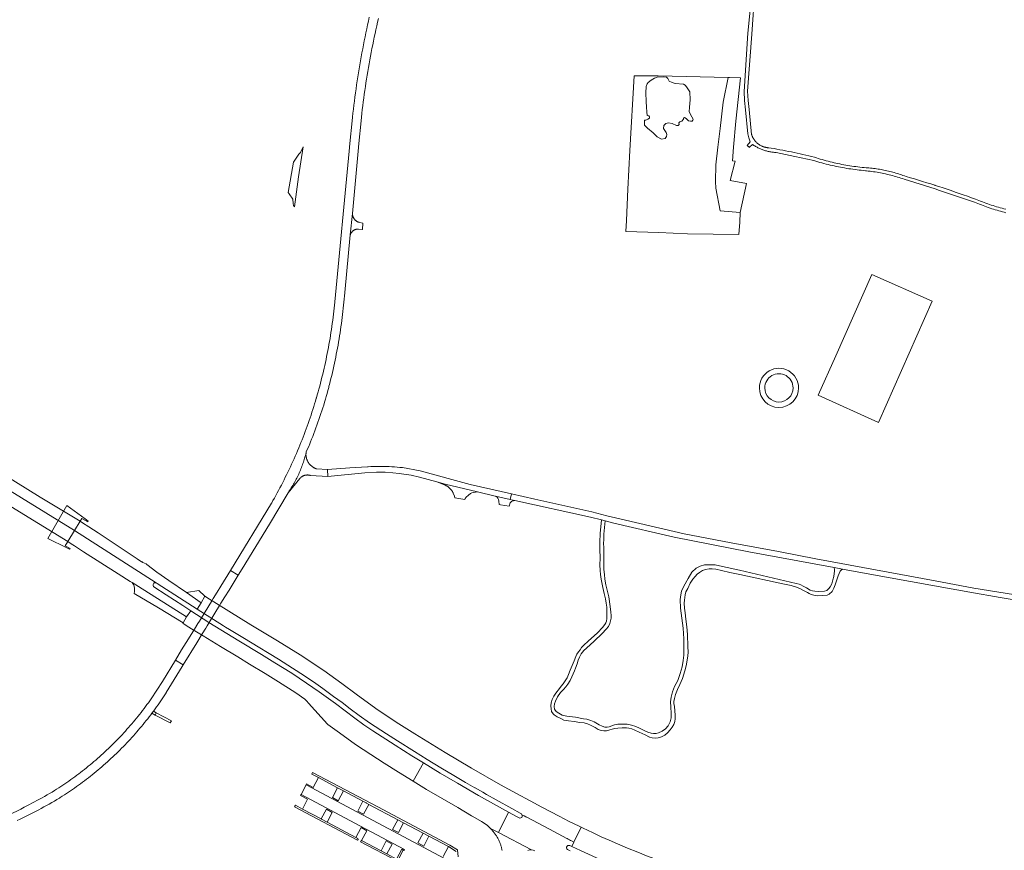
# Model space of a CAD drawing. Extents: x 152825 to 164088, y 457113 to 463005.
# Tile 307 of 364: x 156585 to 157031, y 461681 to 462058. Entities that reach past the tile are written whole.
import ezdxf

# ---------------------------------------------------------------- set-up
doc = ezdxf.new("R2010")
doc.units = 0
doc.header["$LTSCALE"] = 0.5
for name, color, linetype, lineweight in [('B-PV-VH-GESLOTENVERHARDING_ASFALT-GV', 251, 'CONTINUOUS', 18), ('B-PV-VH-ONVERHARD_ZAND-GV', 251, 'CONTINUOUS', 18), ('B-PV-VH-OPENVERHARDING-GV', 251, 'CONTINUOUS', 18), ('B-PV-VH-OPENVERHARDING_BETONSTRAATSTEEN-GV', 251, 'CONTINUOUS', 18)]:
    doc.layers.add(name, color=color, linetype=linetype, lineweight=lineweight)

msp = doc.modelspace()

# ---------------------------------------------------------------- linework, layer by layer
at = {"layer": 'B-PV-VH-GESLOTENVERHARDING_ASFALT-GV', "flags": 128}
for points in [[(156743.5, 462059.014), (156743.099, 462057.216), (156742.705, 462055.417), (156742.32, 462053.615), (156741.942, 462051.813), (156741.572, 462050.008), (156741.21, 462048.202), (156740.856, 462046.394), (156740.51, 462044.585), (156740.171, 462042.775), (156739.841, 462040.962), (156739.518, 462039.149), (156739.203, 462037.334), (156738.896, 462035.518), (156738.597, 462033.7), (156738.306, 462031.881), (156738.023, 462030.061), (156737.747, 462028.24), (156737.48, 462026.418), (156737.22, 462024.594), (156736.969, 462022.769), (156736.725, 462020.943), (156736.49, 462019.117), (156736.262, 462017.289), (156736.042, 462015.46), (156735.83, 462013.63), (156735.818, 462013.505), (156734.55, 462000.125), (156734.538, 462000), (156734.526, 461999.874), (156734.371, 461998.237), (156727.892, 461929.896), (156727.872, 461929.771), (156727.733, 461928.396), (156727.587, 461927.022), (156727.433, 461925.649), (156727.27, 461924.276), (156727.1, 461922.905), (156726.921, 461921.535), (156726.735, 461920.165), (156726.541, 461918.797), (156726.339, 461917.43), (156726.129, 461916.064), (156725.911, 461914.7), (156725.685, 461913.336), (156725.452, 461911.974), (156725.21, 461910.614), (156724.961, 461909.255), (156724.703, 461907.897), (156724.438, 461906.541), (156724.165, 461905.186), (156723.885, 461903.833), (156723.596, 461902.482), (156723.299, 461901.132), (156722.995, 461899.784), (156722.683, 461898.438), (156722.363, 461897.093), (156722.036, 461895.751), (156721.7, 461894.41), (156721.357, 461893.072), (156721.006, 461891.735), (156720.648, 461890.4), (156720.281, 461889.068), (156719.907, 461887.738), (156719.525, 461886.41), (156719.471, 461886.223), (156719.092, 461884.949), (156718.705, 461883.677), (156718.311, 461882.407), (156717.909, 461881.14), (156717.5, 461879.875), (156717.082, 461878.613), (156716.658, 461877.353), (156716.225, 461876.096), (156715.786, 461874.841), (156715.338, 461873.589), (156714.883, 461872.34), (156714.421, 461871.093), (156713.951, 461869.85), (156713.473, 461868.609), (156712.988, 461867.371), (156712.496, 461866.136), (156711.997, 461864.904), (156711.489, 461863.675), (156710.975, 461862.449), (156710.453, 461861.227), (156709.924, 461860.007), (156709.387, 461858.791), (156708.843, 461857.577), (156708.292, 461856.367), (156707.734, 461855.161), (156707.168, 461853.958), (156706.595, 461852.758), (156706.015, 461851.562), (156705.428, 461850.369), (156704.833, 461849.18), (156704.231, 461847.995), (156703.623, 461846.813), (156703.007, 461845.634), (156702.384, 461844.46), (156701.754, 461843.289), (156701.117, 461842.122), (156700.473, 461840.959), (156699.822, 461839.8), (156699.261, 461838.814), (156699.134, 461838.605), (156680.517, 461808.135), (156684.043, 461805.975), (156685.793, 461808.83), (156698.2, 461829.08), (156706.66, 461843.39), (156707.029, 461843.92), (156707.392, 461844.455), (156707.748, 461844.995), (156708.097, 461845.539), (156708.44, 461846.087), (156708.775, 461846.639), (156709.104, 461847.196), (156709.426, 461847.756), (156709.741, 461848.32), (156710.049, 461848.889), (156710.35, 461849.461), (156710.644, 461850.036), (156710.93, 461850.616), (156711.21, 461851.198), (156711.482, 461851.784), (156711.747, 461852.374), (156712.004, 461852.967), (156712.255, 461853.563), (156712.497, 461854.162), (156712.733, 461854.764), (156712.961, 461855.368), (156713.181, 461855.976), (156713.394, 461856.586), (156713.6, 461857.199), (156713.797, 461857.814), (156713.988, 461858.432), (156714.17, 461859.052), (156714.345, 461859.674), (156714.512, 461860.299), (156714.671, 461860.925), (156714.823, 461861.553), (156714.893, 461861.858), (156714.901, 461861.905), (156714.91, 461861.955), (156716.19, 461864.82), (156716.313, 461865.122), (156716.826, 461866.391), (156717.331, 461867.664), (156717.829, 461868.939), (156718.32, 461870.217), (156718.803, 461871.498), (156719.278, 461872.781), (156719.746, 461874.068), (156720.206, 461875.357), (156720.659, 461876.649), (156721.104, 461877.943), (156721.542, 461879.24), (156721.972, 461880.54), (156722.395, 461881.842), (156722.81, 461883.146), (156723.217, 461884.453), (156723.587, 461885.728), (156723.971, 461887.078), (156724.347, 461888.43), (156724.715, 461889.784), (156725.076, 461891.14), (156725.208, 461891.647), (156725.429, 461892.498), (156725.774, 461893.858), (156726.111, 461895.22), (156726.441, 461896.585), (156726.763, 461897.951), (156727.077, 461899.318), (156727.383, 461900.688), (156727.681, 461902.059), (156727.972, 461903.432), (156728.255, 461904.806), (156728.53, 461906.183), (156728.797, 461907.56), (156729.056, 461908.94), (156729.307, 461910.32), (156729.551, 461911.702), (156729.786, 461913.086), (156730.014, 461914.47), (156730.234, 461915.856), (156730.446, 461917.244), (156730.65, 461918.632), (156730.846, 461920.022), (156731.034, 461921.412), (156731.214, 461922.804), (156731.387, 461924.197), (156731.551, 461925.59), (156731.707, 461926.985), (156731.856, 461928.38), (156731.996, 461929.777), (156732.129, 461931.174), (156732.253, 461932.571), (156732.37, 461933.97), (156732.382, 461934.095), (156734.88, 461960.22), (156735.83, 461969.99), (156738.633, 461999.874), (156738.645, 462000), (156738.657, 462000.125), (156739.908, 462013.465), (156739.92, 462013.59), (156740.119, 462015.328), (156740.326, 462017.065), (156740.54, 462018.802), (156740.763, 462020.537), (156740.994, 462022.271), (156741.232, 462024.004), (156741.479, 462025.736), (156741.733, 462027.467), (156741.995, 462029.197), (156742.266, 462030.925), (156742.544, 462032.652), (156742.83, 462034.378), (156743.124, 462036.103), (156743.425, 462037.826), (156743.735, 462039.548), (156744.052, 462041.269), (156744.378, 462042.988), (156744.711, 462044.705), (156745.052, 462046.421), (156745.401, 462048.135), (156745.758, 462049.848), (156746.122, 462051.559), (156746.495, 462053.268), (156746.875, 462054.976), (156747.263, 462056.682), (156747.659, 462058.386)], [(157039.304, 461796.659), (157017.553, 461800.144), (157000, 461803.508), (156945.915, 461813.479), (156928.954, 461816.736), (156907.59, 461820.688), (156886.225, 461824.824), (156866.069, 461829.45), (156851.141, 461832.904), (156844.375, 461834.684), (156818.459, 461840.506), (156807.988, 461842.863), (156807.413, 461840.309), (156808.43, 461840.083), (156808.55, 461840.056), (156808.68, 461840.037), (156809.411, 461839.876), (156843.822, 461832.28), (156848.69, 461831.056), (156850.355, 461830.637), (156854.407, 461829.618), (156881.739, 461823.265), (156915.527, 461816.578), (156945.211, 461811.154), (156954.156, 461809.483), (156957.918, 461808.781), (156968.787, 461806.75), (156999.753, 461801.125), (157015.668, 461798.281), (157029.511, 461795.918), (157040.297, 461794.115)], [(156583.94, 461694.798), (156585.163, 461695.382), (156586.383, 461695.973), (156587.599, 461696.571), (156588.811, 461697.176), (156590.02, 461697.788), (156591.226, 461698.408), (156592.427, 461699.035), (156593.625, 461699.668), (156594.819, 461700.309), (156596.01, 461700.957), (156597.196, 461701.612), (156598.379, 461702.273), (156599.558, 461702.942), (156600.733, 461703.618), (156601.903, 461704.301), (156603.07, 461704.99), (156603.382, 461705.186), (156604.326, 461705.785), (156605.266, 461706.392), (156606.201, 461707.005), (156607.132, 461707.624), (156608.058, 461708.25), (156608.98, 461708.883), (156609.897, 461709.522), (156610.81, 461710.168), (156611.718, 461710.821), (156612.621, 461711.48), (156613.52, 461712.145), (156614.414, 461712.817), (156615.303, 461713.495), (156616.187, 461714.179), (156617.066, 461714.87), (156617.941, 461715.567), (156618.81, 461716.271), (156619.674, 461716.98), (156620.533, 461717.696), (156621.387, 461718.418), (156622.236, 461719.145), (156623.08, 461719.879), (156623.918, 461720.619), (156624.751, 461721.365), (156625.579, 461722.117), (156626.401, 461722.875), (156627.218, 461723.639), (156628.029, 461724.408), (156628.835, 461725.183), (156629.635, 461725.964), (156630.429, 461726.751), (156631.218, 461727.543), (156632.002, 461728.341), (156632.779, 461729.145), (156633.551, 461729.954), (156634.317, 461730.769), (156635.077, 461731.589), (156635.831, 461732.414), (156636.579, 461733.245), (156637.322, 461734.082), (156638.058, 461734.923), (156638.788, 461735.77), (156639.513, 461736.622), (156640.231, 461737.479), (156640.943, 461738.341), (156641.648, 461739.208), (156642.348, 461740.081), (156643.041, 461740.958), (156643.728, 461741.84), (156644.409, 461742.727), (156644.907, 461743.386), (156645.083, 461743.619), (156645.606, 461744.322), (156645.751, 461744.516), (156646.412, 461745.418), (156647.067, 461746.324), (156647.716, 461747.235), (156648.358, 461748.15), (156648.993, 461749.07), (156649.622, 461749.995), (156650.55, 461751.274), (156651.36, 461752.63), (156651.437, 461752.755), (156658.657, 461764.54), (156659.168, 461765.374), (156655.691, 461767.504), (156649.747, 461757.776), (156647.251, 461753.85), (156644.634, 461750.003), (156643.996, 461749.101), (156643.351, 461748.203), (156642.699, 461747.31), (156642.041, 461746.422), (156641.377, 461745.538), (156640.706, 461744.66), (156640.029, 461743.786), (156639.346, 461742.917), (156638.656, 461742.053), (156637.96, 461741.195), (156637.258, 461740.341), (156636.55, 461739.492), (156635.836, 461738.649), (156635.116, 461737.81), (156634.389, 461736.977), (156633.657, 461736.15), (156632.918, 461735.327), (156632.174, 461734.51), (156631.424, 461733.698), (156630.668, 461732.892), (156629.906, 461732.091), (156629.138, 461731.296), (156628.365, 461730.506), (156627.585, 461729.722), (156626.801, 461728.944), (156626.01, 461728.171), (156625.214, 461727.404), (156624.413, 461726.643), (156623.606, 461725.888), (156622.793, 461725.138), (156621.975, 461724.395), (156621.152, 461723.657), (156620.324, 461722.925), (156619.49, 461722.2), (156618.651, 461721.48), (156617.807, 461720.767), (156616.957, 461720.059), (156616.103, 461719.358), (156615.244, 461718.663), (156614.379, 461717.974), (156613.51, 461717.292), (156612.635, 461716.616), (156611.756, 461715.946), (156610.872, 461715.282), (156609.983, 461714.625), (156609.089, 461713.975), (156608.191, 461713.331), (156607.288, 461712.693), (156606.381, 461712.062), (156605.469, 461711.438), (156604.552, 461710.82), (156603.631, 461710.209), (156602.706, 461709.604), (156601.776, 461709.006), (156600.842, 461708.415), (156600.784, 461708.379), (156599.663, 461707.711), (156598.539, 461707.051), (156597.41, 461706.397), (156596.277, 461705.75), (156595.141, 461705.11), (156594, 461704.477), (156592.856, 461703.85), (156591.707, 461703.232), (156590.556, 461702.62), (156589.4, 461702.015), (156588.24, 461701.417), (156587.077, 461700.826), (156585.561, 461700.003), (156580.186, 461697.441)], [(156834.563, 461681.052), (156833.389, 461681.613), (156833.062, 461681.91), (156832.892, 461682.318), (156832.91, 461682.76), (156833.113, 461683.152), (156833.463, 461683.422), (156833.894, 461683.518), (156834.326, 461683.423), (156835.28, 461682.983), (156835.284, 461682.99), (156836.27, 461684.98), (156834.832, 461685.74), (156834.71, 461685.805), (156834.308, 461686.017), (156833.955, 461686.204), (156833.677, 461686.35), (156833.229, 461686.587), (156832.989, 461686.714), (156825.186, 461690.838), (156814.952, 461696.248), (156814.826, 461696.314), (156814.457, 461696.509), (156813.681, 461696.919), (156813.466, 461697.033), (156812.711, 461697.432), (156812.85, 461697.015), (156812.802, 461696.578), (156812.575, 461696.201), (156812.211, 461695.953), (156811.777, 461695.881), (156811.353, 461695.996), (156810.461, 461696.498), (156806.588, 461698.597), (156802.083, 461689.296), (156816.981, 461681.5), (156817.781, 461681.345), (156818.515, 461680.988)], [(156815.397, 461681.175), (156816.168, 461681.442), (156816.981, 461681.5), (156802.083, 461689.296), (156798.374, 461691.237), (156799.159, 461690.37), (156799.324, 461690.155), (156799.752, 461689.643), (156799.99, 461689.354), (156800.225, 461689.057), (156800.454, 461688.754), (156800.677, 461688.447), (156800.892, 461688.135), (156801.102, 461687.819), (156801.304, 461687.498), (156801.5, 461687.173), (156801.689, 461686.844), (156801.87, 461686.512), (156802.045, 461686.175), (156802.213, 461685.835), (156802.373, 461685.491), (156802.526, 461685.144), (156802.672, 461684.794), (156802.81, 461684.441), (156802.941, 461684.085), (156803.065, 461683.726), (156803.181, 461683.365), (156803.289, 461683.001), (156803.389, 461682.636), (156803.482, 461682.268), (156803.567, 461681.898), (156803.644, 461681.527), (156803.713, 461681.154)]]:
    msp.add_lwpolyline(points, dxfattribs=at)
for points in [[(156609.868, 461826.303), (156548.718, 461863.899), (156545.532, 461858.719), (156563.014, 461848.131), (156586.876, 461833.5), (156606.767, 461821.261)], [(156548.718, 461863.899), (156609.868, 461826.303), (156612.417, 461830.448), (156594.256, 461841.426), (156572.953, 461854.445), (156551.156, 461867.864)], [(156750.153, 461855.321), (156748.957, 461855.338), (156747.76, 461855.338), (156746.564, 461855.323), (156745.368, 461855.292), (156744.173, 461855.246), (156742.979, 461855.183), (156742.615, 461855.161), (156734.726, 461854.644), (156724.59, 461853.93), (156724.77, 461850.8), (156741.396, 461852.382), (156746.818, 461852.662), (156750.731, 461852.658), (156754.172, 461852.441), (156757.089, 461852.156), (156762.464, 461851.28), (156766.185, 461850.435), (156774.072, 461848.295), (156777.85, 461847.271), (156792.612, 461843.734), (156800.539, 461841.836), (156800.663, 461841.806), (156807.413, 461840.309), (156807.988, 461842.863), (156789.216, 461847.09), (156766.602, 461853.367), (156758.505, 461854.766), (156757.316, 461854.892), (156756.125, 461855.003), (156754.932, 461855.098), (156753.739, 461855.177), (156752.544, 461855.241), (156751.349, 461855.289)], [(156609.868, 461826.303), (156646.933, 461802.495), (156647.294, 461802.279), (156665.489, 461790.646), (156667.273, 461793.436), (156660.607, 461798.204), (156652.593, 461803.622), (156647.185, 461807.375), (156642.669, 461810.875), (156642.315, 461811.197), (156640.78, 461811.805), (156640.618, 461811.901), (156640.46, 461812.003), (156640.307, 461812.112), (156638.339, 461813.421), (156631.958, 461817.636), (156620.539, 461825.219), (156616.381, 461827.922), (156613.555, 461829.759), (156612.417, 461830.448)], [(156646.933, 461802.495), (156609.868, 461826.303), (156606.767, 461821.261), (156608.417, 461820.246), (156609.902, 461819.253), (156613.989, 461816.52), (156629.664, 461806.66), (156635.138, 461803.2), (156636, 461802.655), (156660.683, 461787.053), (156662.523, 461789.904), (156658.934, 461792.221), (156651.364, 461797.135), (156645.892, 461800.675), (156645.676, 461800.897), (156645.534, 461801.173), (156645.476, 461801.477), (156645.509, 461801.785), (156645.629, 461802.071), (156645.817, 461802.359), (156645.982, 461802.49), (156646.349, 461802.58), (156646.681, 461802.584)], [(156655.691, 461767.504), (156659.168, 461765.374), (156665.252, 461775.304), (156667.739, 461779.365), (156669.367, 461782.021), (156669.958, 461782.985), (156670.891, 461784.508), (156675.608, 461792.207), (156676.252, 461793.258), (156678.003, 461796.117), (156679.916, 461799.239), (156684.043, 461805.975), (156680.517, 461808.135), (156676.191, 461801.055), (156674.484, 461798.261), (156672.79, 461795.489), (156671.959, 461794.129), (156667.439, 461786.731), (156666.464, 461785.136), (156665.837, 461784.109), (156664.245, 461781.504), (156661.555, 461777.102), (156658.338, 461772.113)], [(156636, 461802.655), (156636.569, 461801.816), (156636.881, 461800.964), (156637.08, 461800.026), (156637.08, 461798.606), (156636.914, 461797.658), (156647.994, 461791.212), (156659.076, 461784.409), (156660.683, 461787.053)], [(156666.164, 461799.132), (156660.607, 461798.204), (156667.273, 461793.436), (156669.014, 461796.465)], [(156667.273, 461793.436), (156665.489, 461790.646), (156677.476, 461782.983), (156678.323, 461782.448), (156680.053, 461781.425), (156686.957, 461777.249), (156693.071, 461773.587), (156698.1, 461770.499), (156702.361, 461767.871), (156706.571, 461765.255), (156712.514, 461761.461), (156715.872, 461759.2), (156719.219, 461756.897), (156722.45, 461754.602), (156727.321, 461751.035), (156731.122, 461748.241), (156734.801, 461745.465), (156738.845, 461742.463), (156743.606, 461739.083), (156751.26, 461734.054), (156756.203, 461730.88), (156763.94, 461726.012), (156769.726, 461722.405), (156775.885, 461718.663), (156781.797, 461715.186), (156787.103, 461712.062), (156791.32, 461709.645), (156791.458, 461709.559), (156794.93, 461707.594), (156796.68, 461706.59), (156801.031, 461704.122), (156808.04, 461700.253), (156811.938, 461698.113), (156812.117, 461697.948), (156812.41, 461697.753), (156812.711, 461697.432), (156813.466, 461697.033), (156813.681, 461696.919), (156814.457, 461696.509), (156814.826, 461696.314), (156814.952, 461696.248), (156825.186, 461690.838), (156832.989, 461686.714), (156833.229, 461686.587), (156833.677, 461686.35), (156833.955, 461686.204), (156834.308, 461686.017), (156834.71, 461685.805), (156834.832, 461685.74), (156836.27, 461684.98), (156839.604, 461691.706), (156838.61, 461692.179), (156834.117, 461694.372), (156829.502, 461696.688), (156821.683, 461700.886), (156816.481, 461703.677), (156810.244, 461707.09), (156802.924, 461710.982), (156789.881, 461718.447), (156777.809, 461725.638), (156764.146, 461734.041), (156755.668, 461739.42), (156746.497, 461745.588), (156737.541, 461752.057), (156731.085, 461756.828), (156722.946, 461762.721), (156712.089, 461769.943), (156701.855, 461776.304), (156689.832, 461783.567), (156669.842, 461795.874), (156669.676, 461795.976), (156669.014, 461796.465)], [(156662.523, 461789.904), (156660.683, 461787.053), (156659.076, 461784.409), (156659, 461784.285), (156658.955, 461784.211), (156661.318, 461782.656), (156661.63, 461782.467), (156662.863, 461781.743), (156668.161, 461778.503), (156676.079, 461773.744), (156683.9, 461768.942), (156689.262, 461765.724), (156696.283, 461761.444), (156702.391, 461757.681), (156710.132, 461752.637), (156714.303, 461749.747), (156715.12, 461748.895), (156715.909, 461748.011), (156724.574, 461738.466), (156724.749, 461738.355), (156729.959, 461734.517), (156737.292, 461729.293), (156744.133, 461724.729), (156750.198, 461720.83), (156756.794, 461716.647), (156763.319, 461712.676), (156768.07, 461720.893), (156762.839, 461724.093), (156755.208, 461728.906), (156745.11, 461735.406), (156740.957, 461738.228), (156736.956, 461741.194), (156728.103, 461747.768), (156720.806, 461753.095), (156715.045, 461757.108), (156708.372, 461761.541), (156700.684, 461766.334), (156694.695, 461769.992), (156684.423, 461776.251), (156670.734, 461784.604)], [(156775.641, 461716.263), (156768.07, 461720.893), (156763.319, 461712.676), (156769.471, 461708.922), (156776.56, 461704.712), (156783.581, 461700.625), (156789.869, 461696.98), (156790.449, 461696.654), (156794.361, 461694.324), (156796.898, 461692.649), (156798.374, 461691.237), (156802.083, 461689.296), (156806.588, 461698.597), (156802.554, 461700.782), (156792.933, 461706.142), (156783.406, 461711.705)], [(156843.314, 461689.939), (156839.604, 461691.706), (156836.27, 461684.98), (156835.284, 461682.99), (156835.28, 461682.983), (156839.183, 461681.183), (156846.503, 461677.89), (156852.929, 461675.054), (156858.479, 461672.707), (156861.256, 461671.596), (156871.911, 461667.553), (156873.008, 461667.158), (156876.365, 461676.155), (156875.518, 461676.429), (156871.756, 461677.832), (156869.885, 461678.552), (156865.244, 461680.396), (156860.597, 461682.295), (156856.025, 461684.208), (156852.285, 461685.842), (156848.637, 461687.464), (156845.893, 461688.727), (156844.065, 461689.6)]]:
    msp.add_lwpolyline(points, close=True, dxfattribs=at)
at = {"layer": 'B-PV-VH-ONVERHARD_ZAND-GV', "flags": 128}
for points in [[(157031.958, 461971.945), (157031.133, 461972.148), (157030.31, 461972.359), (157029.489, 461972.577), (157028.67, 461972.803), (157027.853, 461973.037), (157027.038, 461973.279), (157026.226, 461973.528), (157025.416, 461973.785), (157024.609, 461974.05), (157023.804, 461974.322), (157023.001, 461974.601), (157022.202, 461974.889), (157021.405, 461975.183), (157020.611, 461975.486), (157019.82, 461975.795), (157019.031, 461976.113), (157018.246, 461976.437), (157016.421, 461977.103), (157014.594, 461977.761), (157012.764, 461978.411), (157010.931, 461979.054), (157009.096, 461979.69), (157007.258, 461980.318), (157005.418, 461980.938), (157003.575, 461981.551), (157001.729, 461982.156), (157000, 461982.715), (156999.881, 461982.754), (156998.03, 461983.344), (156996.178, 461983.926), (156994.322, 461984.501), (156992.465, 461985.068), (156990.605, 461985.627), (156988.743, 461986.179), (156986.878, 461986.723), (156986.035, 461986.966), (156985.391, 461987.206), (156984.745, 461987.439), (156984.095, 461987.665), (156983.444, 461987.882), (156982.789, 461988.092), (156982.132, 461988.295), (156981.473, 461988.49), (156980.812, 461988.677), (156980.149, 461988.856), (156979.483, 461989.028), (156978.816, 461989.192), (156978.147, 461989.348), (156977.476, 461989.497), (156976.803, 461989.637), (156976.129, 461989.77), (156975.453, 461989.895), (156974.776, 461990.012), (156974.097, 461990.121), (156973.417, 461990.222), (156972.736, 461990.315), (156972.054, 461990.4), (156971.372, 461990.478), (156970.688, 461990.547), (156970.003, 461990.609), (156969.318, 461990.662), (156968.695, 461990.704), (156968.666, 461990.707), (156967.751, 461990.79), (156966.836, 461990.882), (156965.921, 461990.982), (156965.008, 461991.089), (156964.095, 461991.205), (156963.184, 461991.328), (156962.274, 461991.46), (156961.365, 461991.599), (156960.457, 461991.746), (156959.551, 461991.901), (156958.646, 461992.064), (156957.742, 461992.235), (156956.84, 461992.414), (156955.939, 461992.6), (156955.04, 461992.795), (156954.143, 461992.997), (156953.248, 461993.207), (156952.354, 461993.425), (156951.462, 461993.65), (156950.573, 461993.884), (156949.685, 461994.125), (156948.8, 461994.373), (156947.917, 461994.63), (156947.036, 461994.894), (156946.157, 461995.166), (156945.281, 461995.445), (156943.983, 461995.775), (156942.683, 461996.098), (156941.381, 461996.413), (156940.077, 461996.72), (156938.771, 461997.019), (156937.464, 461997.31), (156936.155, 461997.594), (156934.844, 461997.87), (156933.531, 461998.138), (156932.217, 461998.398), (156930.902, 461998.65), (156929.585, 461998.894), (156928.266, 461999.131), (156926.946, 461999.36), (156925.625, 461999.58), (156924.651, 461999.738), (156924.578, 461999.742), (156924.316, 461999.759), (156924.054, 461999.785), (156923.793, 461999.819), (156923.534, 461999.86), (156923.275, 461999.909), (156923.019, 461999.967), (156922.888, 462000), (156922.764, 462000.032), (156922.511, 462000.105), (156922.261, 462000.185), (156922.013, 462000.273), (156921.768, 462000.369), (156921.526, 462000.471), (156921.287, 462000.582), (156921.052, 462000.699), (156920.82, 462000.823), (156920.593, 462000.955), (156920.369, 462001.093), (156920.15, 462001.238), (156919.935, 462001.39), (156919.725, 462001.548), (156919.52, 462001.713), (156919.32, 462001.884), (156919.125, 462002.06), (156918.936, 462002.243), (156918.752, 462002.431), (156918.574, 462002.625), (156918.402, 462002.824), (156918.237, 462003.028), (156918.077, 462003.237), (156917.924, 462003.451), (156917.778, 462003.669), (156917.638, 462003.892), (156917.505, 462004.119), (156917.379, 462004.35), (156917.26, 462004.584), (156917.149, 462004.822), (156917.044, 462005.063), (156916.947, 462005.308), (156916.858, 462005.555), (156916.776, 462005.805), (156915.613, 462017.037), (156915.198, 462021.259), (156914.886, 462025.49), (156916.856, 462051.19), (156918.276, 462071.125)], [(156916.673, 462068.342), (156915.062, 462051.637), (156913.371, 462025.336), (156913.551, 462021.13), (156914.048, 462016.95), (156915.072, 462006.083), (156915.524, 462004.225), (156916.205, 462002.439), (156914.764, 462000.781), (156915.7, 462000), (156915.754, 461999.955), (156915.804, 462000), (156917.188, 462001.252), (156917.529, 462001.023), (156917.874, 462000.802), (156918.223, 462000.586), (156918.577, 462000.378), (156918.935, 462000.177), (156919.263, 462000), (156919.296, 461999.982), (156919.661, 461999.795), (156920.03, 461999.615), (156920.402, 461999.442), (156920.777, 461999.277), (156921.156, 461999.118), (156921.538, 461998.968), (156921.922, 461998.824), (156922.31, 461998.688), (156922.699, 461998.56), (156923.091, 461998.439), (156923.486, 461998.326), (156923.883, 461998.221), (156924.281, 461998.124), (156924.682, 461998.034), (156925.084, 461997.952), (156925.487, 461997.878), (156925.892, 461997.812), (156926.299, 461997.753), (156926.706, 461997.703), (156927.114, 461997.661), (156927.523, 461997.626), (156927.86, 461997.604), (156936.428, 461995.753), (156944.998, 461993.914), (156945.914, 461993.638), (156946.832, 461993.37), (156947.753, 461993.11), (156948.675, 461992.857), (156949.6, 461992.612), (156950.527, 461992.375), (156951.456, 461992.145), (156952.386, 461991.923), (156953.319, 461991.709), (156954.253, 461991.503), (156955.189, 461991.305), (156956.126, 461991.114), (156957.065, 461990.932), (156958.006, 461990.757), (156958.948, 461990.59), (156959.891, 461990.431), (156960.835, 461990.28), (156961.781, 461990.137), (156962.728, 461990.001), (156963.677, 461989.874), (156964.626, 461989.754), (156965.576, 461989.643), (156966.527, 461989.539), (156967.479, 461989.444), (156968.431, 461989.356), (156968.768, 461989.327), (156968.902, 461989.313), (156969.695, 461989.223), (156970.487, 461989.126), (156971.278, 461989.02), (156972.068, 461988.907), (156972.856, 461988.786), (156973.644, 461988.656), (156974.43, 461988.519), (156975.214, 461988.374), (156975.998, 461988.222), (156976.779, 461988.061), (156977.559, 461987.892), (156978.337, 461987.716), (156979.114, 461987.532), (156979.888, 461987.34), (156980.661, 461987.141), (156981.431, 461986.933), (156982.2, 461986.718), (156982.966, 461986.495), (156983.73, 461986.265), (156984.491, 461986.027), (156985.25, 461985.781), (156986.007, 461985.528), (157000, 461981.087), (157001.972, 461980.461), (157017.848, 461975.12), (157018.617, 461974.79), (157019.388, 461974.467), (157020.163, 461974.152), (157020.94, 461973.844), (157021.721, 461973.543), (157022.504, 461973.25), (157023.291, 461972.965), (157024.08, 461972.687), (157024.871, 461972.416), (157025.665, 461972.153), (157026.462, 461971.898), (157027.26, 461971.65), (157028.062, 461971.411), (157028.865, 461971.178), (157029.671, 461970.954), (157030.479, 461970.737), (157031.289, 461970.528), (157032.1, 461970.326)], [(156783.85, 461678.398), (156783.399, 461681.442), (156779.959, 461683.626), (156747.371, 461700.924), (156717.768, 461716.488), (156717.428, 461715.841), (156720.444, 461714.234), (156729.139, 461709.602), (156731.786, 461708.22), (156740.616, 461703.542), (156742.09, 461702.755), (156742.168, 461702.713), (156743.267, 461702.126), (156756.424, 461695.159), (156759.051, 461693.736), (156767.868, 461689.047), (156767.859, 461689.03), (156770.541, 461687.625), (156779.362, 461682.945), (156782.802, 461680.761)]]:
    msp.add_lwpolyline(points, dxfattribs=at)
for points in [[(156859.842, 461961.78), (156874.77, 461961.289), (156887.764, 461960.803), (156911.037, 461960.486), (156911.413, 461965.977), (156911.584, 461970.403), (156902.48, 461971.205), (156900.61, 461981.423), (156900.436, 461984.468), (156900.616, 461991.993), (156901.464, 462000), (156902.498, 462008.434), (156903.949, 462020.45), (156906.209, 462031.621), (156874.422, 462032.294), (156863.609, 462032.395), (156861.594, 461998.584), (156860.711, 461981.009), (156860.032, 461966.752)], [(156868.837, 462024.634), (156869.011, 462027.543), (156869.509, 462028.727), (156869.956, 462029.376), (156871.303, 462030.464), (156872.736, 462031.324), (156874.054, 462031.725), (156876.833, 462031.868), (156878.176, 462031.836), (156878.839, 462031.123), (156879.429, 462030.017), (156880.726, 462029.33), (156882.206, 462028.824), (156885.956, 462028.643), (156886.619, 462028.101), (156887.339, 462027.411), (156888.814, 462025.089), (156889.002, 462021.51), (156888.657, 462018.183), (156888.49, 462016.043), (156889.75, 462013.748), (156890.266, 462012.687), (156890.213, 462012.218), (156889.837, 462011.813), (156889.165, 462011.791), (156888.143, 462011.999), (156887.068, 462013.004), (156886.407, 462013.423), (156885.95, 462013.233), (156885.848, 462012.716), (156885.114, 462011.882), (156884.239, 462011.536), (156883.865, 462011.127), (156883.917, 462010.289), (156883.438, 462009.81), (156882.765, 462009.787), (156880.836, 462010.833), (156879.098, 462011.136), (156877.914, 462010.699), (156877.021, 462009.898), (156876.823, 462008.542), (156878.024, 462006.724), (156878.343, 462005.711), (156878.271, 462004.818), (156877.647, 462004.024), (156875.959, 462003.702), (156874.02, 462004.717), (156872.128, 462006.563), (156869.589, 462008.593), (156868.296, 462009.931), (156868.262, 462010.927), (156868.175, 462012.334), (156868.912, 462012.346), (156869.699, 462012.683), (156870.504, 462013.176), (156870.537, 462013.765), (156870.159, 462014.182), (156869.495, 462014.412), (156869.36, 462016.006), (156869.15, 462018.16), (156869.039, 462020.698)], [(156906.827, 462031.608), (156906.209, 462031.621), (156903.949, 462020.45), (156902.498, 462008.434), (156901.464, 462000), (156900.616, 461991.993), (156900.436, 461984.468), (156900.61, 461981.423), (156902.48, 461971.205), (156911.584, 461970.403), (156914.414, 461983.554), (156907.079, 461984.965), (156909.316, 461993.682), (156908.176, 461993.912), (156908.524, 462000), (156909.578, 462011.891), (156911.765, 462031.475)], [(156735.831, 461969.838), (156735.83, 461969.99), (156734.88, 461960.22), (156734.925, 461960.382), (156734.978, 461960.542), (156735.038, 461960.699), (156735.106, 461960.853), (156735.181, 461961.003), (156735.263, 461961.15), (156735.352, 461961.293), (156735.447, 461961.432), (156735.549, 461961.565), (156735.657, 461961.694), (156735.772, 461961.817), (156735.892, 461961.935), (156736.017, 461962.047), (156736.148, 461962.153), (156736.283, 461962.253), (156736.423, 461962.346), (156736.568, 461962.432), (156736.716, 461962.512), (156736.868, 461962.584), (156737.023, 461962.648), (156737.181, 461962.706), (156737.342, 461962.756), (156737.505, 461962.798), (156737.67, 461962.832), (156737.836, 461962.859), (156738.003, 461962.877), (156738.171, 461962.888), (156738.339, 461962.891), (156738.377, 461962.89), (156738.6, 461962.89), (156740.295, 461962.657), (156740.463, 461962.634), (156740.608, 461965.638), (156739.235, 461965.906), (156739.152, 461965.922), (156738.92, 461965.984), (156738.688, 461966.046), (156738.517, 461966.104), (156738.348, 461966.17), (156738.183, 461966.243), (156738.021, 461966.324), (156737.863, 461966.411), (156737.708, 461966.506), (156737.558, 461966.607), (156737.413, 461966.714), (156737.273, 461966.828), (156737.137, 461966.948), (156737.008, 461967.074), (156736.883, 461967.206), (156736.765, 461967.343), (156736.653, 461967.485), (156736.547, 461967.632), (156736.448, 461967.783), (156736.356, 461967.939), (156736.271, 461968.098), (156736.193, 461968.261), (156736.122, 461968.428), (156736.059, 461968.597), (156736.003, 461968.769), (156735.955, 461968.944), (156735.914, 461969.12), (156735.881, 461969.298), (156735.857, 461969.477), (156735.84, 461969.657)], [(156998.62, 461930.294), (156971.292, 461942.299), (156954.956, 461905.387), (156946.995, 461887.616), (156974.377, 461875.27)], [(156953.281, 461802.634), (156953.111, 461802.038), (156952.393, 461800.785), (156951.728, 461799.905), (156950.904, 461799.131), (156949.812, 461798.784), (156947.282, 461798.594), (156945.444, 461798.724), (156944.405, 461798.91), (156943.366, 461799.201), (156941.686, 461800.238), (156940.22, 461801.008), (156939.181, 461801.619), (156938.408, 461801.964), (156936.996, 461802.309), (156911.285, 461808.267), (156903.665, 461809.962), (156900.281, 461810.676), (156897.911, 461810.753), (156895.434, 461810.67), (156893.543, 461810.161), (156891.707, 461809.173), (156889.765, 461807.386), (156887.984, 461804.48), (156886.044, 461800.989), (156885.009, 461798.776), (156884.665, 461797.098), (156884.428, 461795.047), (156884.62, 461791.078), (156885.697, 461781.917), (156885.997, 461777.15), (156886.135, 461773.128), (156886.006, 461769.799), (156885.717, 461767.268), (156885.241, 461764.497), (156884.473, 461761.433), (156883.332, 461758.315), (156881.817, 461755.57), (156880.968, 461753.118), (156880.305, 461750.747), (156879.962, 461748.536), (156880.152, 461746.272), (156880.395, 461743.369), (156880.265, 461741.371), (156879.814, 461739.48), (156878.938, 461737.747), (156877.741, 461736.387), (156876.277, 461735.293), (156874.6, 461734.465), (156873.509, 461734.171), (156872.257, 461734.249), (156871.271, 461734.327), (156869.806, 461734.885), (156868.126, 461735.655), (156866.034, 461736.707), (156864.311, 461737.399), (156862.381, 461738.09), (156860.453, 461738.422), (156858.267, 461738.496), (156856.082, 461738.416), (156854.586, 461738.234), (156853.508, 461737.778), (156852.191, 461737.273), (156851.304, 461737.104), (156850.274, 461737.174), (156849.099, 461737.532), (156847.636, 461738.177), (156845.43, 461739.468), (156843.919, 461740.161), (156842.121, 461740.662), (156840.611, 461740.876), (156836.944, 461741.566), (156833.037, 461742.064), (156830.952, 461742.564), (156829.393, 461743.449), (156828.218, 461744.238), (156827.473, 461745.315), (156827.352, 461746.489), (156827.422, 461747.616), (156827.828, 461748.886), (156828.808, 461750.829), (156830.171, 461752.819), (156831.487, 461754.187), (156832.612, 461755.411), (156833.497, 461756.538), (156834.477, 461758.289), (156835.266, 461759.991), (156836.461, 461762.629), (156836.914, 461763.9), (156837.655, 461765.794), (156838.203, 461767.496), (156838.801, 461768.911), (156839.589, 461770.373), (156840.762, 461771.933), (156841.887, 461772.869), (156845.429, 461776.085), (156849.091, 461779.612), (156850.885, 461781.556), (156851.866, 461782.683), (156852.463, 461784.146), (156852.869, 461785.321), (156853.083, 461786.591), (156853.153, 461787.717), (156853.032, 461789.179), (156852.717, 461791.743), (156852.064, 461796.223), (156851.389, 461799.146), (156850.738, 461801.661), (156850.327, 461804.225), (156850.061, 461806.261), (156849.842, 461808.585), (156849.815, 461810.766), (156849.835, 461814.145), (156849.88, 461816.493), (156849.805, 461818.386), (156849.73, 461820.471), (156849.8, 461822.077), (156849.773, 461824.066), (156849.834, 461824.554), (156850.355, 461830.637), (156848.69, 461831.056), (156848.13, 461824.935), (156848.096, 461824.159), (156847.979, 461821.691), (156848.008, 461817.833), (156848.086, 461813.783), (156848.066, 461810.644), (156848.141, 461808.176), (156848.359, 461806.331), (156848.626, 461804.246), (156849.374, 461800.389), (156850, 461797.706), (156850.555, 461795.334), (156850.917, 461793.25), (156851.135, 461791.501), (156851.162, 461789.416), (156851.187, 461788.098), (156851.118, 461786.397), (156850.952, 461785.222), (156850.641, 461784.431), (156850.283, 461783.592), (156849.206, 461782.224), (156846.909, 461779.873), (156842.768, 461776.153), (156840.686, 461774.257), (156839.753, 461773.177), (156839.011, 461772.194), (156838.317, 461771.306), (156837.576, 461770.227), (156837.074, 461769.148), (156836.31, 461767.134), (156834.615, 461762.89), (156833.826, 461760.996), (156833.133, 461759.485), (156832.344, 461758.071), (156831.412, 461756.703), (156830.526, 461755.672), (156829.641, 461754.592), (156828.062, 461752.481), (156827.178, 461751.114), (156826.389, 461749.651), (156825.888, 461748.093), (156825.722, 461746.727), (156825.891, 461745.361), (156826.157, 461744.139), (156826.805, 461743.206), (156827.261, 461742.703), (156828.676, 461741.866), (156830.379, 461740.982), (156831.65, 461740.289), (156833.735, 461739.98), (156836.299, 461739.624), (156838.96, 461739.22), (156840.949, 461739.055), (156842.459, 461738.649), (156843.826, 461738.052), (156844.905, 461737.455), (156845.841, 461736.905), (156847.303, 461736.116), (156848.526, 461735.662), (156849.797, 461735.448), (156851.019, 461735.378), (156852.576, 461735.835), (156853.558, 461736.196), (156854.732, 461736.509), (156856.097, 461736.631), (156858.134, 461736.754), (156860.027, 461736.78), (156861.153, 461736.662), (156862.52, 461736.304), (156863.791, 461735.707), (156865.877, 461734.871), (156868.538, 461733.652), (156870.577, 461732.577), (156870.729, 461732.526), (156871.655, 461732.219), (156873.021, 461732.149), (156874.387, 461732.318), (156875.944, 461732.728), (156877.405, 461733.473), (156878.722, 461734.553), (156879.846, 461735.824), (156880.827, 461737.048), (156881.568, 461738.319), (156881.926, 461739.637), (156882.092, 461740.812), (156882.161, 461742.561), (156881.991, 461744.454), (156881.773, 461746.539), (156881.555, 461747.761), (156881.53, 461748.791), (156881.887, 461750.157), (156882.292, 461751.907), (156883.224, 461754.233), (156884.299, 461756.511), (156885.446, 461759.244), (156886.472, 461762.625), (156887.068, 461764.854), (156887.568, 461767.419), (156887.876, 461769.408), (156887.97, 461771.086), (156887.895, 461773.698), (156887.72, 461779.089), (156887.38, 461782.54), (156886.967, 461786.014), (156886.642, 461788.947), (156886.359, 461790.995), (156886.248, 461793.303), (156886.354, 461794.661), (156886.46, 461795.891), (156886.61, 461797.077), (156886.975, 461798.393), (156887.857, 461800.012), (156888.975, 461802.343), (156890.202, 461804.178), (156891.171, 461805.408), (156892.14, 461806.466), (156893.11, 461807.18), (156894.51, 461808.152), (156895.911, 461808.65), (156897.485, 461808.932), (156898.974, 461808.826), (156900.634, 461808.721), (156903.072, 461808.142), (156906.934, 461807.22), (156911.486, 461806.255), (156930.989, 461802.054), (156934.721, 461801.304), (156937.072, 461800.596), (156938.993, 461799.8), (156940.353, 461799.047), (156942.058, 461798.209), (156942.866, 461797.677), (156943.832, 461797.235), (156945.059, 461796.897), (156946.755, 461796.717), (156949.026, 461796.746), (156950.983, 461796.983), (156951.974, 461797.455), (156953.251, 461798.631), (156954.006, 461800.067), (156954.656, 461801.607), (156954.957, 461802.554), (156956.104, 461805.751), (156956.901, 461807.79), (156957.355, 461808.342), (156957.918, 461808.781), (156954.156, 461809.483), (156954.293, 461808.63), (156954.354, 461807.892), (156954.224, 461806.743), (156954.011, 461805.374), (156953.658, 461803.934)], [(156646.857, 461743.62), (156645.606, 461744.322), (156645.083, 461743.619), (156644.907, 461743.386), (156646.395, 461742.589)], [(156653.822, 461740.017), (156646.857, 461743.62), (156646.395, 461742.589), (156653.261, 461739.037)], [(156713.16, 461699.994), (156709.986, 461701.675), (156709.621, 461700.947), (156738.209, 461685.824), (156738.424, 461686.215), (156738.231, 461686.687), (156737.339, 461687.146), (156724.337, 461694.049), (156721.862, 461695.384), (156721.672, 461695.487)], [(156748.828, 461681.098), (156739.985, 461685.785), (156739.541, 461685.119), (156756.208, 461676.302), (156758.891, 461681.402), (156758.24, 461681.744), (156755.896, 461677.316), (156751.455, 461679.673), (156750.784, 461680.037)]]:
    msp.add_lwpolyline(points, close=True, dxfattribs=at)
at = {"layer": 'B-PV-VH-ONVERHARD_ZAND-GV'}
for points in [[(156938.07, 461890.908, 1.0000563), (156920.301, 461890.908)], [(156922.765, 461890.908, -1.0000779), (156935.606, 461890.908)], [(156920.301, 461890.908, 0.9999437), (156938.07, 461890.908)], [(156935.606, 461890.908, -0.9999221), (156922.765, 461890.908)]]:
    msp.add_lwpolyline(points, format="xyb", dxfattribs=at)
at = {"layer": 'B-PV-VH-OPENVERHARDING-GV', "flags": 128}
msp.add_lwpolyline([(156713.527, 462000.136), (156712.286, 461997.648), (156711.623, 461996.812), (156709.058, 461993.259), (156706.68, 461979.433), (156707.169, 461978.846), (156708.829, 461976.434), (156708.938, 461974.428), (156709.191, 461973.518), (156709.525, 461972.989), (156711.441, 461986.525)], close=True, dxfattribs=at)
at = {"layer": 'B-PV-VH-OPENVERHARDING_BETONSTRAATSTEEN-GV', "flags": 128}
for points in [[(156714.863, 461861.677), (156714.893, 461861.858), (156714.823, 461861.553), (156714.671, 461860.925), (156714.512, 461860.299), (156714.345, 461859.674), (156714.17, 461859.052), (156713.988, 461858.432), (156713.797, 461857.814), (156713.6, 461857.199), (156713.394, 461856.586), (156713.181, 461855.976), (156712.961, 461855.368), (156712.733, 461854.764), (156712.497, 461854.162), (156712.255, 461853.563), (156712.004, 461852.967), (156711.747, 461852.374), (156711.482, 461851.784), (156711.21, 461851.198), (156710.93, 461850.616), (156710.644, 461850.036), (156710.35, 461849.461), (156710.049, 461848.889), (156709.741, 461848.32), (156709.426, 461847.756), (156709.104, 461847.196), (156708.775, 461846.639), (156708.44, 461846.087), (156708.097, 461845.539), (156707.748, 461844.995), (156707.392, 461844.455), (156707.029, 461843.92), (156706.66, 461843.39), (156711.991, 461849.831), (156712.162, 461850.037), (156712.364, 461850.232), (156712.579, 461850.411), (156712.728, 461850.528), (156712.881, 461850.638), (156713.039, 461850.742), (156713.201, 461850.839), (156713.367, 461850.928), (156713.537, 461851.011), (156713.71, 461851.087), (156713.887, 461851.155), (156714.065, 461851.216), (156714.247, 461851.269), (156714.43, 461851.314), (156714.615, 461851.352), (156714.802, 461851.381), (156714.99, 461851.403), (156715.178, 461851.416), (156715.367, 461851.422), (156715.556, 461851.42), (156715.745, 461851.41), (156715.933, 461851.392), (156716.12, 461851.365), (156716.306, 461851.331), (156716.49, 461851.289), (156716.672, 461851.24), (156716.775, 461851.208), (156716.855, 461851.204), (156724.77, 461850.8), (156724.59, 461853.93), (156719.603, 461854.262), (156719.455, 461854.272), (156719.236, 461854.348), (156719.019, 461854.431), (156718.806, 461854.522), (156718.596, 461854.62), (156718.389, 461854.725), (156718.186, 461854.837), (156717.987, 461854.957), (156717.792, 461855.083), (156717.602, 461855.215), (156717.416, 461855.354), (156717.236, 461855.5), (156717.06, 461855.652), (156716.89, 461855.809), (156716.725, 461855.973), (156716.566, 461856.141), (156716.413, 461856.316), (156716.266, 461856.495), (156716.125, 461856.68), (156715.991, 461856.869), (156715.863, 461857.063), (156715.743, 461857.26), (156715.629, 461857.463), (156715.522, 461857.668), (156715.437, 461857.845), (156715.342, 461858.056), (156715.253, 461858.269), (156715.173, 461858.486), (156715.1, 461858.705), (156715.034, 461858.927), (156714.977, 461859.151), (156714.927, 461859.377), (156714.885, 461859.604), (156714.85, 461859.833), (156714.824, 461860.063), (156714.806, 461860.293), (156714.795, 461860.524), (156714.793, 461860.756), (156714.799, 461860.987), (156714.812, 461861.218), (156714.834, 461861.448)], [(156777.85, 461847.271), (156774.072, 461848.295), (156777.579, 461846.992), (156777.704, 461846.93), (156777.935, 461846.818), (156778.161, 461846.699), (156778.385, 461846.573), (156778.604, 461846.44), (156778.819, 461846.301), (156779.029, 461846.155), (156779.235, 461846.002), (156779.436, 461845.843), (156779.631, 461845.677), (156779.822, 461845.506), (156780.007, 461845.329), (156780.187, 461845.146), (156780.36, 461844.958), (156780.528, 461844.764), (156780.69, 461844.565), (156780.845, 461844.361), (156780.994, 461844.153), (156781.136, 461843.94), (156781.271, 461843.722), (156781.4, 461843.501), (156781.522, 461843.275), (156781.579, 461843.163), (156782.141, 461841.777), (156782.296, 461841.003), (156786.735, 461840.34), (156786.917, 461840.813), (156787.412, 461841.42), (156788.405, 461842.306), (156789.333, 461843.046), (156790.041, 461843.352), (156792.612, 461843.734)], [(156800.539, 461841.836), (156801.388, 461841.354), (156801.706, 461840.952), (156801.998, 461840.295), (156802.162, 461839.63), (156802.344, 461838.009), (156802.941, 461837.92), (156806.831, 461837.339), (156807.282, 461838.865), (156807.896, 461839.446), (156808.224, 461839.592), (156809.411, 461839.876), (156808.68, 461840.037), (156808.55, 461840.056), (156808.43, 461840.083), (156807.413, 461840.309), (156800.663, 461841.806)], [(156612.417, 461830.448), (156613.221, 461831.756), (156615.91, 461830.185), (156616.069, 461830.561), (156614.694, 461831.544), (156606.311, 461837.535), (156597.788, 461822.706), (156606.414, 461818.367), (156607.561, 461817.791), (156607.889, 461818.033), (156605.596, 461819.358), (156606.767, 461821.261), (156609.868, 461826.303)], [(156753.833, 461684.091), (156751.455, 461679.673), (156755.896, 461677.316), (156758.24, 461681.744), (156758.891, 461681.402), (156759.207, 461681.236), (156759.418, 461681.706), (156739.221, 461692.421), (156712.565, 461706.562), (156712.319, 461706.085), (156715.419, 461704.452), (156713.16, 461699.994), (156721.672, 461695.487), (156724.018, 461699.898), (156726.666, 461698.476), (156724.337, 461694.049), (156737.339, 461687.146), (156739.749, 461691.574), (156742.402, 461690.183), (156739.985, 461685.785), (156748.828, 461681.098), (156751.183, 461685.518)]]:
    msp.add_lwpolyline(points, close=True, dxfattribs=at)
for points in [[(156777.017, 461678.526), (156779.362, 461682.945), (156770.541, 461687.625), (156768.197, 461683.208), (156765.544, 461684.611), (156767.859, 461689.03), (156767.868, 461689.047), (156759.051, 461693.736), (156756.686, 461689.333), (156754.058, 461690.729), (156756.424, 461695.159), (156743.267, 461702.126), (156740.929, 461697.708), (156738.293, 461699.096), (156740.616, 461703.542), (156731.786, 461708.22), (156729.445, 461703.775), (156726.801, 461705.174), (156729.139, 461709.602), (156720.444, 461714.234), (156718.118, 461709.785), (156715.096, 461711.406), (156714.82, 461710.943), (156777.606, 461677.646)], [(156777.606, 461677.646), (156714.82, 461710.943), (156712.565, 461706.562), (156739.221, 461692.421), (156759.418, 461681.706), (156759.207, 461681.236)]]:
    msp.add_lwpolyline(points, dxfattribs=at)

doc.saveas('drawing.dxf')
